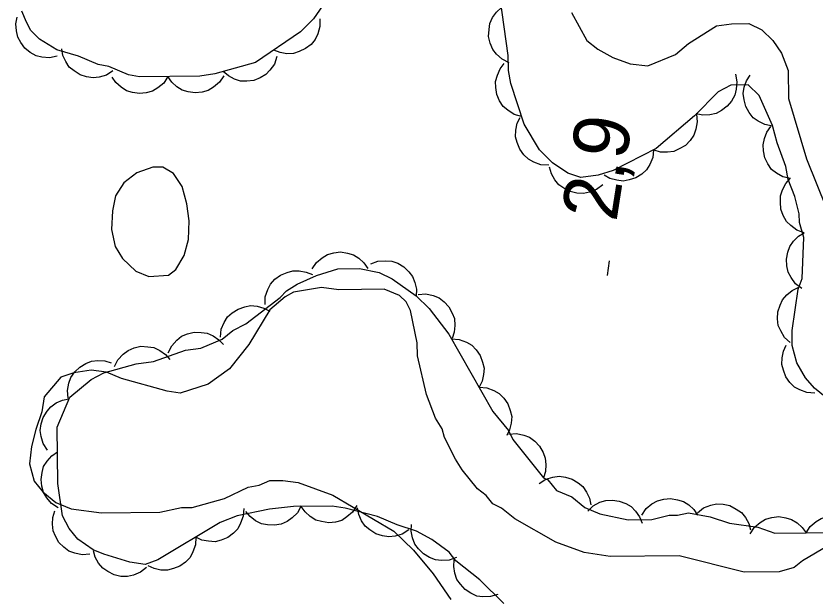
# Model space of a CAD drawing. Extents: x 282461 to 284471, y 5554090 to 5557646.
# Drawn here: x 283211.6 to 283254.6, y 5556696.52 to 5556727.81 of the extents above; entities that cross this region are included whole.
import ezdxf

# ---------------------------------------------------------------- set-up
doc = ezdxf.new("R2010")
doc.units = 0
for name, color, linetype in [('Niveau 2', 7, 'Continuous'), ('Niveau 3', 7, 'Continuous'), ('Niveau 44', 7, 'Continuous')]:
    doc.layers.add(name, color=color, linetype=linetype)

msp = doc.modelspace()

# ---------------------------------------------------------------- linework, layer by layer
at = {"layer": 'Niveau 2'}
for points in [[(283241.49, 5556727.99), (283242.32, 5556726.49), (283242.91, 5556726.03), (283243.73, 5556725.57)], [(283243.73, 5556725.57), (283244.66, 5556725.24), (283245.6, 5556725.13), (283247.1, 5556725.73), (283247.79, 5556726.32), (283249.3, 5556727.27), (283250.11, 5556727.39), (283251.04, 5556727.41), (283251.74, 5556727.06), (283252.33, 5556726.49), (283252.8, 5556725.8), (283253.16, 5556724.87), (283253.18, 5556723.36), (283254.15, 5556720.11), (283255.23, 5556717.45)], [(283219.8, 5556713.85), (283220.2, 5556714.15), (283220.66, 5556714.91), (283220.88, 5556715.78), (283220.92, 5556716.77), (283220.8, 5556717.7), (283220.55, 5556718.63), (283220.08, 5556719.32), (283219.5, 5556719.66), (283218.97, 5556719.66), (283218.1, 5556719.36), (283217.41, 5556718.82), (283216.96, 5556718.12), (283216.79, 5556717.31), (283216.74, 5556716.32), (283216.93, 5556715.39), (283217.34, 5556714.75), (283218.05, 5556714.07), (283218.75, 5556713.78), (283219.8, 5556713.85)], [(283243.58, 5556698.7), (283242.18, 5556698.91), (283240.66, 5556699.48), (283238.44, 5556700.73), (283237.73, 5556701.3), (283237.26, 5556701.53), (283236.91, 5556701.99), (283236.44, 5556702.34), (283235.61, 5556703.37), (283235.26, 5556703.95), (283234.66, 5556705.11), (283234.54, 5556705.57), (283234.18, 5556706.15), (283233.7, 5556707.42), (283233.21, 5556709.51), (283233.2, 5556710.21), (283232.83, 5556711.95), (283232.6, 5556712.41), (283232.24, 5556712.76), (283231.42, 5556713.1), (283228.98, 5556713.07), (283228.05, 5556713.18), (283226.54, 5556712.93), (283226.08, 5556712.69), (283225.27, 5556711.98), (283224.13, 5556710.11), (283223.1, 5556708.81), (283221.94, 5556707.99), (283220.43, 5556707.5), (283219.74, 5556707.61), (283217.28, 5556708.28), (283216.47, 5556708.62), (283215.65, 5556708.73), (283214.72, 5556708.6), (283214.02, 5556708.36), (283213.11, 5556707.3), (283213, 5556706.49), (283212.66, 5556705.55), (283212.44, 5556704.62), (283212.33, 5556703.69), (283212.58, 5556702.76), (283213.05, 5556702.18), (283213.75, 5556701.61), (283214.57, 5556701.27), (283216.2, 5556701.05), (283219.35, 5556701.09), (283220.51, 5556701.34), (283221.09, 5556701.34), (283222.83, 5556701.83), (283224.1, 5556702.43), (283224.68, 5556702.55), (283225.26, 5556702.79), (283225.96, 5556702.8), (283226.78, 5556702.69), (283228.65, 5556702.01), (283231.93, 5556700.07), (283232.99, 5556699.04), (283234.05, 5556697.77), (283235, 5556696.39)], [(283260.72, 5556695.98), (283260.71, 5556696.8), (283260.46, 5556698.54), (283260.22, 5556699.24), (283259.38, 5556700.62), (283258.8, 5556700.97), (283258.22, 5556700.96), (283257.64, 5556700.6), (283256.71, 5556700.24), (283255.9, 5556699.77), (283255.33, 5556699.3), (283253.94, 5556698.47), (283253.48, 5556698.11), (283252.67, 5556697.87), (283250.8, 5556697.85), (283247.3, 5556698.74), (283243.58, 5556698.7)]]:
    msp.add_lwpolyline(points, dxfattribs=at)
at = {"layer": 'Niveau 3'}
msp.add_line((283243.43, 5556713.84), (283243.55, 5556714.63), dxfattribs=at)
at = {"layer": 'Niveau 44'}
for points in [[(283255.16, 5556707.3), (283254.57, 5556707.76), (283254.1, 5556708.33), (283253.62, 5556709.14), (283253.38, 5556710.07), (283253.37, 5556710.88), (283253.69, 5556713.09), (283253.92, 5556713.68), (283254.01, 5556715.88), (283253.77, 5556716.69), (283253.76, 5556717.16), (283253.52, 5556718.09), (283253.16, 5556719.01), (283253.04, 5556719.71), (283252.56, 5556720.98), (283252.31, 5556721.91), (283251.6, 5556723.52), (283251.01, 5556724.1), (283250.08, 5556724.09), (283249.39, 5556723.73), (283248.12, 5556722.44), (283246.05, 5556720.67), (283243.74, 5556719.48), (283242.93, 5556719.24), (283242, 5556719.11), (283241.3, 5556719.34), (283240.48, 5556719.91), (283239.78, 5556720.6), (283238.95, 5556721.98), (283238.23, 5556724.18), (283238.1, 5556724.88), (283238.09, 5556725.69), (283237.46, 5556730.21)], [(283228.75, 5556729.3), (283227.61, 5556727.66), (283226.92, 5556726.95), (283224.5, 5556725.3), (283222.3, 5556724.69), (283221.49, 5556724.57), (283218.24, 5556724.53), (283217.65, 5556724.64), (283216.6, 5556725.09), (283216.02, 5556725.2), (283214.97, 5556725.65), (283213.8, 5556725.99), (283212.87, 5556726.56), (283212.4, 5556727.02), (283212.16, 5556727.48), (283211.92, 5556728.06)], [(283238.15, 5556725.29), (283237.77, 5556725.48), (283237.47, 5556725.76), (283237.26, 5556726.01), (283237.13, 5556726.34), (283237.04, 5556726.7), (283237.06, 5556727.08), (283237.1, 5556727.4), (283237.25, 5556727.72), (283237.46, 5556728.02), (283237.73, 5556728.27)], [(283213.81, 5556725.64), (283213.4, 5556725.55), (283213, 5556725.59), (283212.68, 5556725.67), (283212.37, 5556725.84), (283212.08, 5556726.07), (283211.86, 5556726.38), (283211.7, 5556726.67), (283211.62, 5556727.01), (283211.6, 5556727.38), (283211.67, 5556727.74)], [(283227.96, 5556727.66), (283227.96, 5556727.24), (283227.84, 5556726.85), (283227.71, 5556726.55), (283227.48, 5556726.28), (283227.19, 5556726.05), (283226.84, 5556725.89), (283226.53, 5556725.79), (283226.18, 5556725.78), (283225.82, 5556725.84), (283225.48, 5556725.97)], [(283216.82, 5556724.86), (283216.47, 5556724.63), (283216.08, 5556724.52), (283215.75, 5556724.47), (283215.4, 5556724.53), (283215.05, 5556724.64), (283214.73, 5556724.85), (283214.47, 5556725.05), (283214.28, 5556725.35), (283214.13, 5556725.69), (283214.06, 5556726.04)], [(283225.64, 5556725.62), (283225.51, 5556725.22), (283225.27, 5556724.89), (283225.05, 5556724.65), (283224.74, 5556724.47), (283224.4, 5556724.34), (283224.02, 5556724.3), (283223.69, 5556724.3), (283223.36, 5556724.41), (283223.03, 5556724.58), (283222.75, 5556724.82)], [(283238.81, 5556722.39), (283238.41, 5556722.51), (283238.07, 5556722.73), (283237.82, 5556722.94), (283237.63, 5556723.24), (283237.48, 5556723.58), (283237.43, 5556723.96), (283237.41, 5556724.28), (283237.51, 5556724.62), (283237.66, 5556724.96), (283237.88, 5556725.25)], [(283250.32, 5556724.67), (283250.4, 5556724.26), (283250.36, 5556723.86), (283250.29, 5556723.54), (283250.11, 5556723.23), (283249.88, 5556722.95), (283249.57, 5556722.72), (283249.28, 5556722.56), (283248.94, 5556722.49), (283248.57, 5556722.47), (283248.21, 5556722.54)], [(283219.78, 5556724.55), (283219.55, 5556724.2), (283219.23, 5556723.94), (283218.95, 5556723.76), (283218.61, 5556723.67), (283218.25, 5556723.63), (283217.87, 5556723.69), (283217.55, 5556723.78), (283217.26, 5556723.97), (283216.98, 5556724.22), (283216.78, 5556724.51)], [(283222.78, 5556724.59), (283222.55, 5556724.24), (283222.23, 5556723.98), (283221.95, 5556723.8), (283221.62, 5556723.71), (283221.25, 5556723.67), (283220.87, 5556723.73), (283220.55, 5556723.81), (283220.26, 5556724), (283219.98, 5556724.25), (283219.78, 5556724.55)], [(283252.32, 5556721.88), (283251.91, 5556721.96), (283251.55, 5556722.14), (283251.28, 5556722.33), (283251.06, 5556722.61), (283250.88, 5556722.93), (283250.79, 5556723.3), (283250.74, 5556723.63), (283250.8, 5556723.97), (283250.92, 5556724.32), (283251.11, 5556724.63)], [(283248.22, 5556722.53), (283248.27, 5556722.11), (283248.19, 5556721.71), (283248.09, 5556721.4), (283247.89, 5556721.11), (283247.63, 5556720.84), (283247.3, 5556720.65), (283247.01, 5556720.51), (283246.66, 5556720.47), (283246.29, 5556720.48), (283245.94, 5556720.58)], [(283240.27, 5556719.78), (283239.85, 5556719.8), (283239.47, 5556719.94), (283239.18, 5556720.1), (283238.93, 5556720.34), (283238.71, 5556720.64), (283238.57, 5556721), (283238.48, 5556721.31), (283238.5, 5556721.66), (283238.57, 5556722.03), (283238.73, 5556722.35)], [(283253.29, 5556719.05), (283252.88, 5556719.14), (283252.53, 5556719.35), (283252.27, 5556719.55), (283252.07, 5556719.84), (283251.91, 5556720.17), (283251.83, 5556720.55), (283251.81, 5556720.87), (283251.88, 5556721.21), (283252.02, 5556721.56), (283252.23, 5556721.85)], [(283245.92, 5556720.6), (283245.87, 5556720.19), (283245.71, 5556719.82), (283245.54, 5556719.53), (283245.28, 5556719.3), (283244.96, 5556719.1), (283244.6, 5556718.99), (283244.28, 5556718.92), (283243.93, 5556718.96), (283243.57, 5556719.06), (283243.25, 5556719.23)], [(283243.18, 5556718.72), (283242.85, 5556718.47), (283242.47, 5556718.32), (283242.14, 5556718.25), (283241.79, 5556718.27), (283241.43, 5556718.35), (283241.09, 5556718.53), (283240.82, 5556718.71), (283240.6, 5556718.99), (283240.42, 5556719.31), (283240.32, 5556719.66)], [(283254.02, 5556716.14), (283253.63, 5556716.28), (283253.3, 5556716.52), (283253.07, 5556716.75), (283252.89, 5556717.06), (283252.77, 5556717.41), (283252.74, 5556717.79), (283252.74, 5556718.12), (283252.86, 5556718.45), (283253.04, 5556718.78), (283253.27, 5556719.05)], [(283253.9, 5556713.14), (283253.56, 5556713.39), (283253.32, 5556713.72), (283253.16, 5556714.01), (283253.08, 5556714.35), (283253.07, 5556714.72), (283253.14, 5556715.09), (283253.25, 5556715.4), (283253.45, 5556715.69), (283253.71, 5556715.95), (283254.02, 5556716.14)], [(283227.54, 5556714.19), (283227.77, 5556714.54), (283228.08, 5556714.79), (283228.36, 5556714.97), (283228.7, 5556715.06), (283229.07, 5556715.1), (283229.45, 5556715.04), (283229.76, 5556714.95), (283230.06, 5556714.76), (283230.33, 5556714.51), (283230.54, 5556714.21)], [(283230.69, 5556714.46), (283231.08, 5556714.61), (283231.49, 5556714.63), (283231.82, 5556714.61), (283232.15, 5556714.49), (283232.47, 5556714.3), (283232.74, 5556714.03), (283232.94, 5556713.78), (283233.07, 5556713.45), (283233.15, 5556713.09), (283233.14, 5556712.73)], [(283237.86, 5556696.18), (283236.56, 5556697.44), (283235.27, 5556698.47), (283234.92, 5556698.93), (283233.98, 5556699.62), (283233.16, 5556700.07), (283232.11, 5556700.41), (283231.06, 5556700.86), (283229.32, 5556701.31), (283228.62, 5556701.42), (283226.53, 5556701.39), (283225.25, 5556701.26), (283223.51, 5556700.89), (283222.59, 5556700.53), (283219.24, 5556698.52), (283218.55, 5556698.28), (283217.73, 5556698.39), (283216.33, 5556698.83), (283215.75, 5556699.06), (283214.93, 5556699.63), (283214.46, 5556700.21), (283214.1, 5556700.9), (283213.85, 5556702.64), (283213.81, 5556705.66), (283214.49, 5556707.29), (283215.64, 5556708.24), (283216.33, 5556708.59), (283218.07, 5556709.08), (283219, 5556709.2), (283220.73, 5556709.81), (283221.55, 5556709.93), (283222.7, 5556710.41), (283223.28, 5556710.88), (283223.97, 5556711.24), (283225.81, 5556712.65), (283226.16, 5556713), (283226.73, 5556713.36), (283227.77, 5556713.84), (283228.93, 5556714.2), (283230.09, 5556714.21), (283231.14, 5556713.99), (283231.84, 5556713.65), (283233.13, 5556712.74), (283233.84, 5556712.05), (283234.9, 5556710.67), (283237.27, 5556706.51), (283238.1, 5556705.48), (283238.34, 5556705.01), (283239.99, 5556702.94)], [(283225.01, 5556712.27), (283225.02, 5556712.69), (283225.15, 5556713.08), (283225.3, 5556713.37), (283225.54, 5556713.63), (283225.83, 5556713.85), (283226.19, 5556714), (283226.5, 5556714.09), (283226.85, 5556714.09), (283227.22, 5556714.02), (283227.55, 5556713.88)], [(283253.27, 5556710.22), (283252.96, 5556710.5), (283252.76, 5556710.85), (283252.63, 5556711.15), (283252.59, 5556711.5), (283252.61, 5556711.87), (283252.73, 5556712.23), (283252.86, 5556712.53), (283253.09, 5556712.8), (283253.38, 5556713.03), (283253.7, 5556713.19)], [(283233.25, 5556712.82), (283233.66, 5556712.85), (283234.06, 5556712.75), (283234.37, 5556712.63), (283234.65, 5556712.42), (283234.9, 5556712.15), (283235.07, 5556711.81), (283235.2, 5556711.51), (283235.22, 5556711.15), (283235.19, 5556710.78), (283235.07, 5556710.44)], [(283222.6, 5556710.52), (283222.65, 5556710.94), (283222.81, 5556711.31), (283222.98, 5556711.6), (283223.24, 5556711.83), (283223.55, 5556712.03), (283223.91, 5556712.15), (283224.23, 5556712.22), (283224.58, 5556712.18), (283224.94, 5556712.08), (283225.26, 5556711.91)], [(283219.79, 5556709.67), (283219.98, 5556710.05), (283220.25, 5556710.35), (283220.5, 5556710.56), (283220.83, 5556710.7), (283221.19, 5556710.78), (283221.57, 5556710.77), (283221.89, 5556710.73), (283222.21, 5556710.58), (283222.52, 5556710.37), (283222.76, 5556710.11)], [(283235.04, 5556710.42), (283235.46, 5556710.39), (283235.84, 5556710.24), (283236.13, 5556710.08), (283236.37, 5556709.83), (283236.58, 5556709.53), (283236.71, 5556709.17), (283236.79, 5556708.85), (283236.77, 5556708.5), (283236.69, 5556708.14), (283236.53, 5556707.82)], [(283254.59, 5556707.5), (283254.17, 5556707.53), (283253.79, 5556707.67), (283253.5, 5556707.83), (283253.25, 5556708.07), (283253.03, 5556708.37), (283252.9, 5556708.73), (283252.81, 5556709.05), (283252.83, 5556709.4), (283252.91, 5556709.76), (283253.06, 5556710.09)], [(283216.91, 5556708.93), (283217.09, 5556709.3), (283217.37, 5556709.6), (283217.63, 5556709.8), (283217.96, 5556709.94), (283218.32, 5556710.02), (283218.7, 5556710), (283219.02, 5556709.95), (283219.34, 5556709.8), (283219.64, 5556709.58), (283219.88, 5556709.31)], [(283214.41, 5556707.23), (283214.37, 5556707.64), (283214.45, 5556708.04), (283214.56, 5556708.35), (283214.77, 5556708.64), (283215.03, 5556708.9), (283215.36, 5556709.09), (283215.66, 5556709.22), (283216.01, 5556709.26), (283216.38, 5556709.24), (283216.72, 5556709.14)], [(283236.53, 5556707.82), (283236.94, 5556707.78), (283237.32, 5556707.64), (283237.61, 5556707.48), (283237.86, 5556707.22), (283238.07, 5556706.92), (283238.2, 5556706.56), (283238.28, 5556706.24), (283238.25, 5556705.89), (283238.17, 5556705.53), (283238.01, 5556705.21)], [(283213.3, 5556704.43), (283213.07, 5556704.78), (283212.95, 5556705.17), (283212.9, 5556705.49), (283212.95, 5556705.84), (283213.06, 5556706.19), (283213.27, 5556706.52), (283213.47, 5556706.77), (283213.76, 5556706.97), (283214.1, 5556707.13), (283214.45, 5556707.2)], [(283238.12, 5556705.29), (283238.54, 5556705.32), (283238.93, 5556705.23), (283239.24, 5556705.12), (283239.53, 5556704.91), (283239.78, 5556704.64), (283239.97, 5556704.3), (283240.09, 5556704), (283240.12, 5556703.65), (283240.1, 5556703.28), (283239.99, 5556702.94)], [(283213.87, 5556701.33), (283213.52, 5556701.56), (283213.26, 5556701.87), (283213.08, 5556702.15), (283212.99, 5556702.49), (283212.95, 5556702.85), (283213.01, 5556703.23), (283213.09, 5556703.55), (283213.28, 5556703.84), (283213.53, 5556704.12), (283213.83, 5556704.33)], [(283239.76, 5556702.63), (283240.11, 5556702.86), (283240.5, 5556702.98), (283240.83, 5556703.03), (283241.18, 5556702.98), (283241.53, 5556702.87), (283241.86, 5556702.67), (283242.11, 5556702.47), (283242.31, 5556702.17), (283242.46, 5556701.84), (283242.54, 5556701.48)], [(283239.99, 5556702.94), (283240.22, 5556702.83), (283240.69, 5556702.25), (283241.51, 5556701.91), (283242.21, 5556701.34), (283243.03, 5556701), (283244.54, 5556700.67), (283245.82, 5556700.69), (283246.75, 5556700.93), (283247.21, 5556700.93), (283247.79, 5556701.06), (283248.96, 5556700.84), (283250.01, 5556700.5), (283251.52, 5556700.29), (283252.45, 5556699.95), (283255.82, 5556699.99)], [(283226.95, 5556701.43), (283226.75, 5556701.06), (283226.46, 5556700.78), (283226.2, 5556700.58), (283225.87, 5556700.45), (283225.51, 5556700.39), (283225.13, 5556700.41), (283224.81, 5556700.47), (283224.49, 5556700.63), (283224.2, 5556700.85), (283223.97, 5556701.13)], [(283229.95, 5556701.44), (283229.72, 5556701.09), (283229.41, 5556700.83), (283229.13, 5556700.65), (283228.79, 5556700.56), (283228.43, 5556700.52), (283228.05, 5556700.58), (283227.73, 5556700.66), (283227.43, 5556700.85), (283227.16, 5556701.1), (283226.95, 5556701.4)], [(283242.37, 5556701.15), (283242.67, 5556701.43), (283243.03, 5556701.62), (283243.34, 5556701.72), (283243.7, 5556701.74), (283244.06, 5556701.69), (283244.42, 5556701.55), (283244.71, 5556701.4), (283244.95, 5556701.14), (283245.16, 5556700.84), (283245.3, 5556700.5)], [(283245.28, 5556700.93), (283245.52, 5556701.28), (283245.83, 5556701.53), (283246.12, 5556701.7), (283246.46, 5556701.79), (283246.82, 5556701.83), (283247.2, 5556701.76), (283247.52, 5556701.67), (283247.81, 5556701.48), (283248.08, 5556701.23), (283248.28, 5556700.93)], [(283248.28, 5556701.06), (283248.61, 5556701.32), (283248.99, 5556701.46), (283249.31, 5556701.54), (283249.66, 5556701.52), (283250.02, 5556701.44), (283250.36, 5556701.26), (283250.64, 5556701.08), (283250.86, 5556700.8), (283251.04, 5556700.48), (283251.14, 5556700.13)], [(283215.58, 5556698.83), (283215.16, 5556698.79), (283214.77, 5556698.88), (283214.45, 5556698.99), (283214.17, 5556699.2), (283213.91, 5556699.46), (283213.73, 5556699.79), (283213.6, 5556700.09), (283213.56, 5556700.44), (283213.59, 5556700.81), (283213.69, 5556701.16)], [(283223.86, 5556701.29), (283223.83, 5556700.87), (283223.69, 5556700.49), (283223.54, 5556700.2), (283223.3, 5556699.95), (283223, 5556699.73), (283222.64, 5556699.59), (283222.32, 5556699.5), (283221.97, 5556699.52), (283221.61, 5556699.59), (283221.28, 5556699.75)], [(283232.74, 5556700.14), (283232.39, 5556699.91), (283232, 5556699.8), (283231.67, 5556699.76), (283231.32, 5556699.81), (283230.97, 5556699.92), (283230.65, 5556700.13), (283230.39, 5556700.34), (283230.2, 5556700.63), (283230.05, 5556700.97), (283229.98, 5556701.32)], [(283251.12, 5556699.93), (283251.35, 5556700.28), (283251.66, 5556700.54), (283251.94, 5556700.72), (283252.28, 5556700.81), (283252.65, 5556700.85), (283253.03, 5556700.79), (283253.34, 5556700.7), (283253.64, 5556700.51), (283253.91, 5556700.27), (283254.12, 5556699.97)], [(283254.12, 5556699.97), (283254.35, 5556700.32), (283254.66, 5556700.58), (283254.94, 5556700.75), (283255.28, 5556700.85), (283255.65, 5556700.88), (283256.03, 5556700.82), (283256.34, 5556700.74), (283256.64, 5556700.55), (283256.91, 5556700.3), (283257.12, 5556700.01)], [(283235.31, 5556698.65), (283234.91, 5556698.51), (283234.51, 5556698.49), (283234.18, 5556698.52), (283233.85, 5556698.64), (283233.53, 5556698.84), (283233.27, 5556699.11), (283233.07, 5556699.37), (283232.94, 5556699.7), (283232.87, 5556700.06), (283232.89, 5556700.42)], [(283221.28, 5556699.75), (283221.26, 5556699.33), (283221.12, 5556698.95), (283220.97, 5556698.65), (283220.72, 5556698.4), (283220.42, 5556698.19), (283220.07, 5556698.05), (283219.75, 5556697.96), (283219.4, 5556697.97), (283219.04, 5556698.05), (283218.71, 5556698.2)], [(283218.63, 5556698.11), (283218.3, 5556697.85), (283217.92, 5556697.7), (283217.6, 5556697.62), (283217.25, 5556697.63), (283216.89, 5556697.71), (283216.55, 5556697.89), (283216.28, 5556698.07), (283216.05, 5556698.34), (283215.87, 5556698.66), (283215.77, 5556699.01)], [(283237.54, 5556696.66), (283237.14, 5556696.54), (283236.73, 5556696.53), (283236.4, 5556696.57), (283236.08, 5556696.72), (283235.77, 5556696.92), (283235.52, 5556697.21), (283235.33, 5556697.47), (283235.22, 5556697.81), (283235.16, 5556698.17), (283235.19, 5556698.53)]]:
    msp.add_lwpolyline(points, dxfattribs=at)

# ---------------------------------------------------------------- texts
at = {"layer": 'Niveau 3'}
msp.add_text('2,9  ', height=3, rotation=81.0957, dxfattribs=at).set_placement((283243.91, 5556716.68))

doc.saveas('drawing.dxf')
